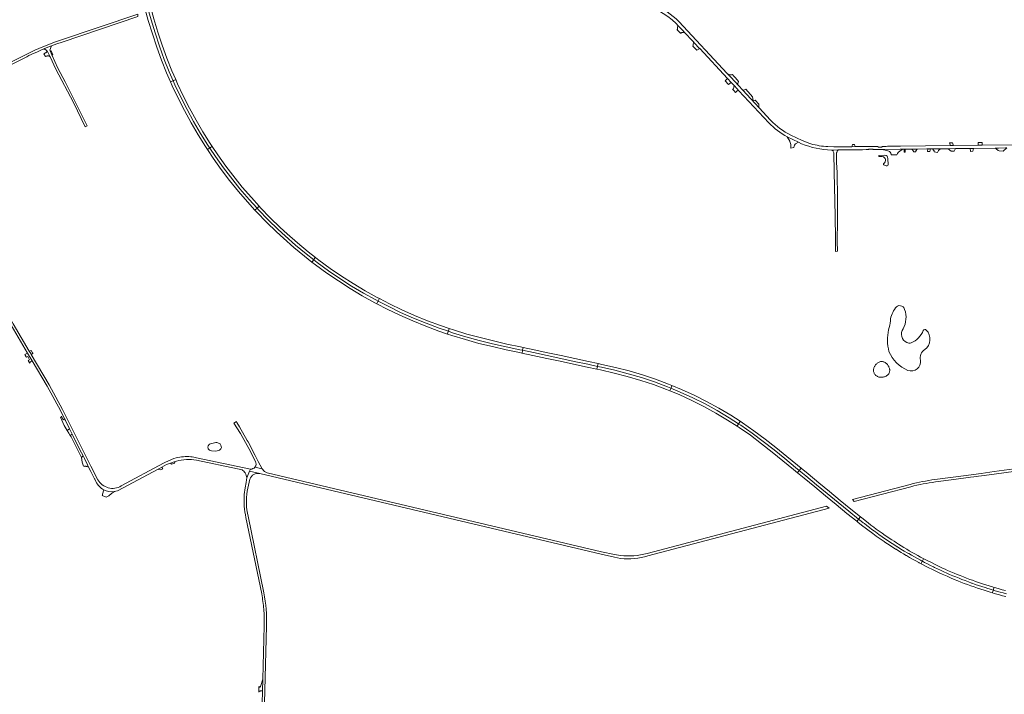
# Model space of a CAD drawing. Header units: metres. Extents: x 166325 to 190320, y 381923 to 404576.
# Tile 854 of 1056: x 173423 to 174707, y 400074 to 400954. Entities that reach past the tile are written whole.
import ezdxf

# ---------------------------------------------------------------- set-up
doc = ezdxf.new("R2010")
doc.units = ezdxf.units.M
for name, color, linetype, lineweight in [('B-WE-OG-WATER_MEER-GV', 8, 'Continuous', 18), ('B-WE-VH-VERHARDING_ASFALT-GV', 8, 'Continuous', 18), ('B-WE-VH-VERHARDING_BETONSTRAATSTEEN-GV', 8, 'Continuous', 18), ('B-WE-VH-VERHARDING_FUNDERING_ZAND-GV', 8, 'Continuous', 18)]:
    doc.layers.add(name, color=color, linetype=linetype, lineweight=lineweight)

msp = doc.modelspace()

# ---------------------------------------------------------------- linework, layer by layer
at = {"layer": 'B-WE-OG-WATER_MEER-GV'}
for points in [[(174544.241, 400776.856, 0.76517627), (174544.255, 400775.225)], [(174548.081, 400775.258, -0.74574777), (174550.05, 400766.302)], [(174555.466, 400772.894, 0.43422539), (174551.509, 400776.919)], [(174550.05, 400766.302, 0.46145059), (174550.279, 400764.471)], [(174550.279, 400764.471, 0.12863776), (174554.501, 400763.308)], [(174554.501, 400763.308, 0.32601728), (174555.799, 400764.473)], [(174565.231, 400577.846, 0.12925157), (174558.773, 400561.149)], [(174577.335, 400575.808, 0.64921927), (174565.231, 400577.846)], [(174575.26, 400550.7, 0.22228227), (174577.335, 400575.808)], [(174556.357, 400549.366, 0.11631624), (174556.958, 400521.107)], [(174558.773, 400561.149, -0.07009491), (174556.357, 400549.366)], [(174580.252, 400532.769, -0.45775312), (174575.26, 400550.7)], [(174605.603, 400548.863, 0.55813698), (174601.717, 400548.446)], [(174601.717, 400548.446, -0.18669672), (174585.969, 400532.142)], [(174603.713, 400523.458, 0.45573606), (174605.603, 400548.863)], [(174585.969, 400532.142, -0.19116765), (174580.252, 400532.769)], [(174556.958, 400521.107, 0.20152152), (174581.62, 400496.345)], [(174598.149, 400509.539, -0.32055301), (174603.713, 400523.458)], [(174581.62, 400496.345, 0.57231893), (174598.149, 400509.539)]]:
    msp.add_lwpolyline(points, format="xyb", dxfattribs=at)
at = {"layer": 'B-WE-OG-WATER_MEER-GV', "flags": 128}
for points in [[(174551.509, 400776.919), (174544.241, 400776.856)], [(174544.255, 400775.225), (174548.081, 400775.258)], [(174555.799, 400764.473), (174555.466, 400772.894)]]:
    msp.add_lwpolyline(points, dxfattribs=at)
for points in [[(174557.87, 400497.298), (174557.743, 400498.107), (174557.538, 400498.899), (174557.286, 400499.837), (174556.958, 400500.751), (174556.555, 400501.634), (174556.081, 400502.482), (174555.539, 400503.287), (174554.933, 400504.046), (174554.266, 400504.751), (174553.544, 400505.4), (174552.77, 400505.987), (174551.951, 400506.508), (174551.092, 400506.96), (174550.198, 400507.34), (174549.276, 400507.645), (174548.333, 400507.873), (174547.373, 400508.023), (174547.006, 400508.059), (174546.041, 400507.855), (174545.096, 400507.573), (174544.176, 400507.215), (174543.289, 400506.785), (174542.439, 400506.284), (174541.632, 400505.715), (174540.875, 400505.083), (174540.17, 400504.392), (174539.525, 400503.646), (174538.941, 400502.851), (174538.424, 400502.01), (174538.308, 400501.798), (174538.012, 400501.333), (174537.609, 400500.576), (174537.278, 400499.786), (174537.022, 400498.968), (174536.843, 400498.129), (174536.743, 400497.278), (174536.723, 400496.421), (174536.783, 400495.566), (174536.922, 400494.72), (174537.14, 400493.891), (174537.434, 400493.086), (174537.801, 400492.312), (174538.239, 400491.575), (174538.744, 400490.882), (174539.312, 400490.239), (174539.936, 400489.652), (174540.613, 400489.126), (174541.336, 400488.665), (174542.098, 400488.274), (174542.894, 400487.955), (174543.716, 400487.711), (174544.557, 400487.546), (174545.409, 400487.459), (174546.267, 400487.453), (174547.06, 400487.435), (174548.127, 400487.482), (174549.187, 400487.608), (174550.235, 400487.813), (174551.265, 400488.096), (174552.271, 400488.455), (174553.247, 400488.888), (174553.592, 400489.069), (174554.288, 400489.5), (174554.939, 400489.996), (174555.538, 400490.554), (174556.08, 400491.167), (174556.56, 400491.831), (174556.973, 400492.538), (174557.315, 400493.282), (174557.582, 400494.056), (174557.773, 400494.852), (174557.885, 400495.663), (174557.918, 400496.481)], [(173685.643, 400397.036), (173685.162, 400398.708), (173684.643, 400399.82), (173684.154, 400400.363), (173683.645, 400400.658), (173680.974, 400401.804), (173679.652, 400402.124), (173678.543, 400402.171), (173671.65, 400400.657), (173670.404, 400400.05), (173669.935, 400399.584), (173668.578, 400398.026), (173668.388, 400397.598), (173668.253, 400396.623), (173668.257, 400395.561), (173668.447, 400394.734), (173668.776, 400393.821), (173669.29, 400393.141), (173670.192, 400392.355), (173672.933, 400391.294), (173678.681, 400390.928), (173682.016, 400391.708), (173683.452, 400392.324), (173684.402, 400392.953), (173685.164, 400393.879), (173685.709, 400395.092), (173685.783, 400395.952)]]:
    msp.add_lwpolyline(points, close=True, dxfattribs=at)
at = {"layer": 'B-WE-VH-VERHARDING_ASFALT-GV'}
for points in [[(174229.351, 400974.91, -0.1500234), (174279.323, 400948.887)], [(174282.803, 400951.298, 0.10426373), (174249.861, 400973.444)], [(173474.687, 400926.683, 0.03375321), (173431.912, 400908.981)], [(173431.935, 400905.622, -0.01623979), (173454.096, 400915.674)], [(174400.261, 400819.36, 0.08991911), (174424.173, 400801.168)], [(174428.865, 400803.423, -0.09524097), (174402.311, 400822.91)], [(174442.841, 400792.06, 0.09323737), (174481.838, 400783.854)], [(174530.656, 400784.839, -0.16446462), (174531.32, 400785.128)], [(174535.391, 400785.159, -0.18065441), (174536.062, 400784.902)], [(174543.277, 400787.733, -0.23805735), (174542.583, 400788.008)], [(174548.004, 400788.038, -0.21787431), (174547.31, 400787.765)], [(173645.957, 400383.67, 0.08950049), (173626.705, 400382.137)], [(173653.54, 400382.37, 0.03532146), (173645.957, 400383.67)], [(173627.033, 400378.015, -0.11167959), (173653.26, 400379.04)], [(173729.619, 400370.117, -0.24949254), (173723.853, 400367.628)], [(173729.619, 400370.117, -0.24949254), (173723.853, 400367.628)], [(173712.859, 400366.562, -0.10271796), (173716.747, 400362.535)], [(173716.747, 400362.535, -0.12682609), (173718.85, 400355.982)], [(173723.08, 400354.503, -0.38068719), (173735.86, 400361.81)], [(173723.08, 400354.503, -0.38068719), (173735.86, 400361.81)], [(173745.35, 400362.91, -0.15094918), (173739.701, 400367.159)], [(173745.35, 400362.91, -0.15094918), (173739.701, 400367.159)], [(173522.152, 400351.296, 0.16653093), (173532.342, 400340.595)], [(173555.15, 400345.59, -0.4285178), (173524.803, 400353.674)], [(174616.881, 400353.97, 0.02954141), (174584.729, 400347.642)], [(174616.881, 400353.97, 0.02954141), (174584.729, 400347.642)], [(174585.595, 400344.621, -0.03109679), (174617.469, 400350.83)], [(174585.595, 400344.621, -0.03109679), (174617.469, 400350.83)], [(173532.342, 400340.595, 0.15909572), (173546.295, 400338.283)], [(173546.373, 400338.295, 0.04239666), (173550.124, 400339.212)], [(173715.739, 400334.431, 0.07855602), (173717.87, 400304.3)], [(173715.739, 400334.431, 0.07855602), (173717.87, 400304.3)], [(173720.559, 400306.276, -0.09134296), (173719.49, 400338.78)], [(173720.559, 400306.276, -0.09134296), (173719.49, 400338.78)], [(174241.211, 400257.54, -0.09479541), (174206.747, 400254.949)], [(174241.211, 400257.54, -0.09479541), (174206.747, 400254.949)], [(174206.747, 400251.099, 0.10522583), (174242.471, 400254.34)], [(174206.747, 400251.099, 0.10522583), (174242.471, 400254.34)], [(173738.375, 400204.763, -0.02586412), (173741.104, 400184.777)], [(173738.375, 400204.763, -0.02586412), (173741.104, 400184.777)], [(173744.77, 400163.068, 0.05320444), (173741.28, 400206.11)], [(173744.77, 400163.068, 0.05320444), (173741.28, 400206.11)]]:
    msp.add_lwpolyline(points, format="xyb", dxfattribs=at)
at = {"layer": 'B-WE-VH-VERHARDING_ASFALT-GV', "flags": 128}
for points in [[(173454.096, 400915.674), (173457.23, 400916.958), (173464.209, 400919.7), (173471.201, 400922.287), (173478.243, 400924.734), (173576.976, 400957.925), (173576.717, 400961.067), (173474.687, 400926.683)], [(174279.323, 400948.887), (174281.962, 400946.061), (174282.802, 400945.161), (174289.057, 400938.461), (174289.366, 400938.13), (174301.668, 400924.955), (174303.318, 400923.188), (174309.191, 400916.897), (174309.962, 400916.071), (174346.229, 400877.229), (174351.038, 400872.079), (174354.83, 400868.017), (174358.79, 400863.776), (174361.134, 400861.266), (174400.261, 400819.36)], [(174402.311, 400822.91), (174387.371, 400839.008), (174366.307, 400861.706), (174360.507, 400867.955), (174360.028, 400868.471), (174356.511, 400872.261), (174349.551, 400879.64), (174345.973, 400883.481), (174282.803, 400951.298)], [(173431.912, 400908.981), (173311.319, 400849.24), (173296.803, 400842.007), (173281.231, 400835.368), (173277.87, 400833.935), (173275.267, 400832.924), (173272.676, 400831.918), (173269.112, 400830.677)], [(173282.361, 400831.908), (173305.933, 400843.184), (173431.935, 400905.622)], [(173524.803, 400353.674), (173515.52, 400371.43), (173478.56, 400445.36), (173461.04, 400477.63), (173437.75, 400517.081), (173437.078, 400518.22), (173435.182, 400521.431), (173414.22, 400556.941), (173406.27, 400570.901), (173392.28, 400596.491), (173369.504, 400641.346), (173368.275, 400643.767), (173336.06, 400707.21), (173288.995, 400800.308), (173282.575, 400812.894), (173280.975, 400815.861), (173279.459, 400818.672), (173278.787, 400819.758)], [(173277.48, 400814.96), (173286.531, 400798.09), (173389.46, 400594.961), (173403.43, 400569.341), (173411.56, 400555.231), (173432.982, 400518.929), (173438.961, 400508.797), (173458.48, 400475.72), (173475.71, 400443.92), (173481.071, 400433.192), (173482.283, 400430.768), (173487.626, 400420.079), (173490.32, 400414.688), (173491.156, 400413.015), (173491.928, 400411.471), (173501.25, 400392.819), (173505.247, 400384.821), (173507.029, 400381.256), (173511.092, 400373.127), (173512.593, 400370.163), (173515.532, 400364.361), (173520.258, 400355.029), (173520.663, 400354.228), (173522.152, 400351.296)], [(174424.173, 400801.168), (174438.799, 400794.032), (174442.841, 400792.06)], [(174542.583, 400788.008), (174542.189, 400788.427), (174538.937, 400788.398), (174534.329, 400788.335), (174512.659, 400788.238), (174508.478, 400788.187), (174502.168, 400788.109), (174500.65, 400788.09), (174485.171, 400788.066), (174477.16, 400788.287), (174474.359, 400788.471), (174471.565, 400788.735), (174468.779, 400789.078), (174466.004, 400789.501), (174463.242, 400790.002), (174460.495, 400790.582), (174457.767, 400791.24), (174455.058, 400791.976), (174452.371, 400792.788), (174451.593, 400793.039), (174443.69, 400796.32), (174428.865, 400803.423)], [(174481.838, 400783.854), (174484.955, 400783.832), (174490.431, 400783.927), (174521.346, 400784.246), (174522.48, 400784.28), (174527.215, 400784.42), (174530.403, 400784.54), (174530.656, 400784.839)], [(174531.32, 400785.128), (174535.391, 400785.159)], [(174536.062, 400784.902), (174536.379, 400784.578), (174539.172, 400784.559), (174543.504, 400784.509), (174548.045, 400784.568), (174571.426, 400784.869), (174572.398, 400784.882), (174576.031, 400784.925), (174576.58, 400784.931), (174578.11, 400784.949), (174578.374, 400784.952), (174580.185, 400784.973), (174586.662, 400785.048), (174587.518, 400785.058), (174592.667, 400785.118), (174593.595, 400785.129), (174606.242, 400785.276), (174607.595, 400785.292), (174610.67, 400785.327), (174612.863, 400785.351), (174621.434, 400785.453), (174624.322, 400785.486), (174634.03, 400785.599), (174643.755, 400785.713), (174644.787, 400785.725), (174653.28, 400785.824), (174663.084, 400785.939), (174667.167, 400785.987), (174695.293, 400786.316), (174699.777, 400786.369), (174709.097, 400786.478)], [(174547.31, 400787.765), (174543.277, 400787.733)], [(174719.659, 400790.78), (174678.569, 400790.276), (174673.479, 400790.213), (174641.155, 400789.816), (174637.332, 400789.769), (174571.913, 400788.966), (174554.984, 400788.675), (174553.183, 400788.626), (174550.72, 400788.558), (174548.463, 400788.514), (174548.004, 400788.038)], [(173718.85, 400355.982), (173722.681, 400364.901), (173723.853, 400367.628), (173653.54, 400382.37)], [(173550.124, 400339.212), (173603.32, 400367.586), (173605.078, 400368.524), (173608.124, 400370.148), (173614.37, 400373.48), (173619.46, 400375.362), (173625.338, 400377.535), (173625.679, 400377.631), (173627.033, 400378.015)], [(173626.705, 400382.137), (173623.795, 400381.282), (173613.06, 400376.7), (173610.113, 400375.117), (173555.15, 400345.59)], [(173653.26, 400379.04), (173706.714, 400367.849), (173712.859, 400366.562)], [(173739.21, 400368.033), (173729.619, 400370.117)], [(173739.21, 400368.033), (173729.619, 400370.117)], [(174739.716, 400370.491), (174694.353, 400364.39), (174677.223, 400361.961), (174673.551, 400361.455), (174667.497, 400360.599), (174664.154, 400360.196), (174640.796, 400357.187), (174616.881, 400353.97)], [(174739.716, 400370.491), (174694.353, 400364.39), (174677.223, 400361.961), (174673.551, 400361.455), (174667.497, 400360.599), (174664.154, 400360.196), (174640.796, 400357.187), (174616.881, 400353.97)], [(174617.469, 400350.83), (174641.564, 400354.073), (174663.18, 400356.938), (174667.87, 400357.548), (174673.912, 400358.429), (174677.447, 400358.893), (174694.256, 400361.164), (174763.328, 400370.46), (174796.58, 400370.77), (174804.129, 400369.95), (174827.401, 400366.351)], [(174617.469, 400350.83), (174641.564, 400354.073), (174663.18, 400356.938), (174667.87, 400357.548), (174673.912, 400358.429), (174677.447, 400358.893), (174694.256, 400361.164), (174763.328, 400370.46), (174796.58, 400370.77), (174804.129, 400369.95), (174827.401, 400366.351)], [(173735.86, 400361.81), (173722.681, 400364.901), (173718.85, 400355.982), (173718.463, 400353.371), (173717.97, 400350.28), (173716.88, 400343.12), (173715.739, 400334.431)], [(173735.86, 400361.81), (173722.681, 400364.901), (173718.85, 400355.982), (173718.463, 400353.371), (173717.97, 400350.28), (173716.88, 400343.12), (173715.739, 400334.431)], [(173723.853, 400367.628), (173722.681, 400364.901), (173735.86, 400361.81), (174181.291, 400256.66), (174198.561, 400252.74), (174206.747, 400251.099)], [(173723.853, 400367.628), (173722.681, 400364.901), (173735.86, 400361.81), (174181.291, 400256.66), (174198.561, 400252.74), (174206.747, 400251.099)], [(173739.701, 400367.159), (173739.21, 400368.033)], [(173739.701, 400367.159), (173739.21, 400368.033)], [(174206.747, 400254.949), (174198.981, 400256.09), (174181.751, 400259.83), (173745.35, 400362.91)], [(174206.747, 400254.949), (174198.981, 400256.09), (174181.751, 400259.83), (173745.35, 400362.91)], [(173719.49, 400338.78), (173723.08, 400354.503)], [(173719.49, 400338.78), (173723.08, 400354.503)], [(174584.729, 400347.642), (174509.398, 400327.779)], [(174584.729, 400347.642), (174509.398, 400327.779)], [(174509.398, 400327.779), (174511.697, 400325.184), (174585.595, 400344.621)], [(174509.398, 400327.779), (174511.697, 400325.184), (174585.595, 400344.621)], [(173546.295, 400338.283), (173546.373, 400338.295)], [(174242.471, 400254.34), (174478.953, 400316.539), (174475.559, 400319.056), (174241.211, 400257.54)], [(174242.471, 400254.34), (174478.953, 400316.539), (174475.559, 400319.056), (174241.211, 400257.54)], [(173741.28, 400206.11), (173720.559, 400306.276)], [(173741.28, 400206.11), (173720.559, 400306.276)], [(173717.87, 400304.3), (173738.375, 400204.763)], [(173717.87, 400304.3), (173738.375, 400204.763)], [(174710.167, 400204.929), (174706.007, 400206.021), (174701.856, 400207.152), (174700.448, 400207.545), (174695.633, 400208.919), (174693.001, 400209.693), (174692.868, 400209.242), (174692.062, 400206.505), (174691.954, 400206.141), (174694.192, 400205.481), (174699.345, 400204.002), (174701.121, 400203.503), (174705.206, 400202.386), (174709.302, 400201.308)], [(174708.84, 400209.153), (174704.801, 400210.238), (174700.772, 400211.361), (174696.534, 400212.562), (174694.059, 400213.286), (174693.945, 400212.896), (174693.138, 400210.16), (174693.001, 400209.693), (174695.633, 400208.919), (174700.448, 400207.545), (174701.856, 400207.152), (174706.007, 400206.021), (174710.167, 400204.929)], [(173741.104, 400184.777), (173741.197, 400183.629), (173741.506, 400178.957), (173741.702, 400174.278), (173741.79, 400168.734), (173741.72, 400163.19), (173739.779, 400093.325), (173739.354, 400078.01), (173736.745, 399984.107)], [(173741.104, 400184.777), (173741.197, 400183.629), (173741.506, 400178.957), (173741.702, 400174.278), (173741.79, 400168.734), (173741.72, 400163.19), (173739.779, 400093.325), (173739.354, 400078.01), (173736.745, 399984.107)], [(173739.845, 399983.878), (173742.457, 400078.921), (173744.77, 400163.068)], [(173739.845, 399983.878), (173742.457, 400078.921), (173744.77, 400163.068)]]:
    msp.add_lwpolyline(points, dxfattribs=at)
for points in [[(173589.905, 400968.466), (173589.412, 400968.328), (173586.644, 400967.554), (173586.23, 400967.438), (173586.251, 400967.362), (173590.403, 400952.785), (173595.733, 400935.425), (173601.424, 400918.22), (173607.662, 400901.191), (173614.364, 400884.366), (173619.451, 400872.653), (173619.796, 400872.804), (173622.45, 400873.977), (173622.875, 400874.164), (173617.791, 400885.833), (173611.32, 400902.142), (173604.966, 400919.478), (173599.332, 400936.511), (173594.069, 400953.835), (173589.914, 400968.435)], [(173597.697, 400954.817), (173593.567, 400969.339), (173593.528, 400969.48), (173593.15, 400969.374), (173590.358, 400968.593), (173589.905, 400968.466), (173589.914, 400968.435), (173594.069, 400953.835), (173599.332, 400936.511), (173604.966, 400919.478), (173611.32, 400902.142), (173617.791, 400885.833), (173622.875, 400874.164), (173623.305, 400874.354), (173625.959, 400875.526), (173626.299, 400875.676), (173621.334, 400887.07), (173614.804, 400903.483), (173608.558, 400920.549), (173602.884, 400937.581)], [(173622.875, 400874.164), (173622.45, 400873.977), (173619.796, 400872.804), (173619.451, 400872.653), (173621.602, 400867.7), (173629.312, 400851.311), (173637.508, 400835.177), (173646.214, 400819.267), (173655.389, 400803.603), (173665.01, 400788.248), (173667.564, 400784.421), (173667.882, 400784.631), (173670.269, 400786.203), (173670.669, 400786.466), (173668.056, 400790.364), (173658.549, 400805.544), (173649.469, 400821.03), (173640.952, 400836.679), (173632.697, 400852.91), (173625.218, 400868.785)], [(173626.299, 400875.676), (173625.959, 400875.526), (173623.305, 400874.354), (173622.875, 400874.164), (173625.218, 400868.785), (173632.697, 400852.91), (173640.952, 400836.679), (173649.469, 400821.03), (173658.549, 400805.544), (173668.056, 400790.364), (173670.669, 400786.466), (173671.062, 400786.725), (173673.486, 400788.322), (173673.791, 400788.523), (173671.252, 400792.318), (173661.73, 400807.508), (173652.779, 400822.787), (173644.231, 400838.473), (173636.137, 400854.375), (173628.606, 400870.383)], [(173670.669, 400786.466), (173670.269, 400786.203), (173667.882, 400784.631), (173667.564, 400784.421), (173675.096, 400773.132), (173685.61, 400758.43), (173696.608, 400743.961), (173707.975, 400729.891), (173719.828, 400716.116), (173729.638, 400705.387), (173729.91, 400705.641), (173732.015, 400707.598), (173732.379, 400707.936), (173722.149, 400719.163), (173710.022, 400733.312), (173697.586, 400748.813), (173688.547, 400760.707), (173678.085, 400775.408)], [(173700.555, 400751.09), (173691.573, 400762.892), (173681.094, 400777.606), (173673.791, 400788.523), (173673.486, 400788.322), (173671.062, 400786.725), (173670.669, 400786.466), (173678.085, 400775.408), (173688.547, 400760.707), (173697.586, 400748.813), (173710.022, 400733.312), (173722.149, 400719.163), (173732.379, 400707.936), (173732.723, 400708.256), (173734.848, 400710.232), (173735.137, 400710.501), (173724.906, 400721.712), (173713.1, 400735.485)], [(173732.379, 400707.936), (173732.015, 400707.598), (173729.91, 400705.641), (173729.638, 400705.387), (173732.045, 400702.754), (173744.693, 400689.715), (173757.601, 400677.163), (173766.815, 400668.648), (173780.525, 400656.598), (173794.31, 400645.218), (173803.951, 400637.732), (173804.247, 400638.116), (173805.956, 400640.342), (173806.258, 400640.735), (173796.429, 400648.371), (173782.568, 400659.84), (173768.91, 400671.809), (173759.949, 400680.116), (173746.95, 400692.754), (173734.253, 400705.879)], [(173771.457, 400674.584), (173762.557, 400682.829), (173749.6, 400695.4), (173737.054, 400708.401), (173735.137, 400710.501), (173734.848, 400710.232), (173732.723, 400708.256), (173732.379, 400707.936), (173734.253, 400705.879), (173746.95, 400692.754), (173759.949, 400680.116), (173768.91, 400671.809), (173782.568, 400659.84), (173796.429, 400648.371), (173806.258, 400640.735), (173806.545, 400641.108), (173808.308, 400643.403), (173808.547, 400643.714), (173798.918, 400651.169), (173784.988, 400662.7)], [(173806.258, 400640.735), (173805.956, 400640.342), (173804.247, 400638.116), (173803.951, 400637.732), (173808.682, 400634.058), (173823.548, 400623.242), (173838.447, 400613.055), (173853.889, 400603.169), (173869.661, 400593.753), (173886.15, 400584.554), (173888.47, 400583.356), (173888.656, 400583.705), (173890.01, 400586.253), (173890.236, 400586.679), (173887.275, 400588.215), (173871.36, 400597.117), (173855.804, 400606.432), (173840.416, 400616.294), (173825.579, 400626.423), (173810.815, 400637.195)], [(173873.46, 400600.222), (173857.883, 400609.536), (173842.7, 400619.254), (173827.794, 400629.454), (173813.167, 400640.137), (173808.547, 400643.714), (173808.308, 400643.403), (173806.545, 400641.108), (173806.258, 400640.735), (173810.815, 400637.195), (173825.579, 400626.423), (173840.416, 400616.294), (173855.804, 400606.432), (173871.36, 400597.117), (173887.275, 400588.215), (173890.236, 400586.679), (173890.457, 400587.094), (173891.81, 400589.642), (173891.992, 400589.985), (173889.109, 400591.474)], [(173891.992, 400589.985), (173891.81, 400589.642), (173890.457, 400587.094), (173890.236, 400586.679), (173903.235, 400579.94), (173919.668, 400572.03), (173936.294, 400564.623), (173953.141, 400557.738), (173970.115, 400551.397), (173982.032, 400547.335), (173982.181, 400547.781), (173983.094, 400550.522), (173983.229, 400550.925), (173971.514, 400554.932), (173954.662, 400561.137), (173937.89, 400568.058), (173921.446, 400575.348), (173905.121, 400583.203)], [(173890.236, 400586.679), (173890.01, 400586.253), (173888.656, 400583.705), (173888.47, 400583.356), (173902.127, 400576.299), (173918.569, 400568.404), (173935.425, 400560.919), (173952.498, 400553.941), (173969.444, 400547.65), (173980.846, 400543.776), (173980.97, 400544.148), (173981.884, 400546.891), (173982.032, 400547.335), (173970.115, 400551.397), (173953.141, 400557.738), (173936.294, 400564.623), (173919.668, 400572.03), (173903.235, 400579.94)], [(173983.229, 400550.925), (173983.094, 400550.522), (173982.181, 400547.781), (173982.032, 400547.335), (173987.389, 400545.509), (174004.634, 400540.247), (174022.268, 400535.427), (174039.612, 400531.159), (174057.548, 400527.11), (174075.139, 400523.31), (174078.836, 400522.524), (174078.934, 400522.983), (174079.532, 400525.791), (174079.617, 400526.189), (174076.129, 400526.931), (174058.476, 400530.756), (174040.833, 400534.738), (174023.309, 400539.044), (174005.896, 400543.796), (173988.637, 400549.075)], [(173982.032, 400547.335), (173981.884, 400546.891), (173980.97, 400544.148), (173980.846, 400543.776), (173986.721, 400541.781), (174004.222, 400536.447), (174021.816, 400531.613), (174039.489, 400527.306), (174057.312, 400523.28), (174074.874, 400519.494), (174078.047, 400518.821), (174078.131, 400519.214), (174078.732, 400522.037), (174078.836, 400522.524), (174075.139, 400523.31), (174057.548, 400527.11), (174039.612, 400531.159), (174022.268, 400535.427), (174004.634, 400540.247), (173987.389, 400545.509)], [(174111.638, 400519.373), (174093.878, 400523.159), (174079.617, 400526.189), (174079.532, 400525.791), (174078.934, 400522.983), (174078.836, 400522.524), (174093.028, 400519.506), (174110.92, 400515.655), (174128.551, 400511.908), (174146.228, 400508.142), (174163.974, 400504.364), (174176.63, 400501.634), (174176.73, 400502.093), (174177.344, 400504.911), (174177.429, 400505.304), (174164.756, 400508.05), (174147.038, 400511.817), (174129.377, 400515.59)], [(174078.836, 400522.524), (174078.732, 400522.037), (174078.131, 400519.214), (174078.047, 400518.821), (174092.192, 400515.818), (174110.268, 400511.939), (174127.681, 400508.239), (174145.375, 400504.455), (174162.971, 400500.711), (174175.823, 400497.933), (174175.912, 400498.338), (174176.528, 400501.168), (174176.63, 400501.634), (174163.974, 400504.364), (174146.228, 400508.142), (174128.551, 400511.908), (174110.92, 400515.655), (174093.028, 400519.506)], [(174176.63, 400501.634), (174176.528, 400501.168), (174175.912, 400498.338), (174175.823, 400497.933), (174180.703, 400496.879), (174198.368, 400492.795), (174215.51, 400488.404), (174233.089, 400483.281), (174249.717, 400477.766), (174266.655, 400471.493), (174270.951, 400469.715), (174271.107, 400470.101), (174272.181, 400472.762), (174272.349, 400473.18), (174267.972, 400474.993), (174251.06, 400481.26), (174234.058, 400486.898), (174216.692, 400492.009), (174199.153, 400496.486), (174181.659, 400500.549)], [(174177.429, 400505.304), (174177.344, 400504.911), (174176.73, 400502.093), (174176.63, 400501.634), (174181.659, 400500.549), (174199.153, 400496.486), (174216.692, 400492.009), (174234.058, 400486.898), (174251.06, 400481.26), (174267.972, 400474.993), (174272.349, 400473.18), (174272.525, 400473.616), (174273.611, 400476.307), (174273.752, 400476.656), (174269.401, 400478.456), (174252.382, 400484.83), (174235.109, 400490.528), (174217.708, 400495.633), (174200.132, 400500.152), (174182.428, 400504.221)], [(174272.349, 400473.18), (174272.181, 400472.762), (174271.107, 400470.101), (174270.951, 400469.715), (174283.003, 400464.727), (174299.866, 400457.031), (174315.277, 400449.308), (174331.058, 400440.667), (174346.428, 400431.553), (174358.677, 400423.67), (174358.893, 400423.997), (174360.481, 400426.403), (174360.726, 400426.773), (174348.494, 400434.643), (174332.925, 400443.908), (174317.071, 400452.554), (174301.134, 400460.55), (174284.667, 400468.078)], [(174273.752, 400476.656), (174273.611, 400476.307), (174272.525, 400473.616), (174272.349, 400473.18), (174284.667, 400468.078), (174301.134, 400460.55), (174317.071, 400452.554), (174332.925, 400443.908), (174348.494, 400434.643), (174360.726, 400426.773), (174360.985, 400427.166), (174362.594, 400429.603), (174362.813, 400429.935), (174350.514, 400437.863), (174334.862, 400447.166), (174318.956, 400455.842), (174302.705, 400463.99), (174286.195, 400471.511)], [(174421.024, 400381.205), (174407.049, 400392.594), (174392.889, 400403.771), (174378.403, 400414.621), (174363.624, 400424.909), (174360.726, 400426.773), (174360.481, 400426.403), (174358.893, 400423.997), (174358.677, 400423.67), (174361.358, 400421.945), (174376.068, 400411.668), (174390.807, 400400.679), (174404.64, 400389.706), (174418.579, 400378.376), (174432.226, 400367.189), (174437.502, 400362.858), (174437.757, 400363.168), (174439.574, 400365.382), (174439.88, 400365.755), (174435.068, 400369.693)], [(174362.813, 400429.935), (174362.594, 400429.603), (174360.985, 400427.166), (174360.726, 400426.773), (174363.624, 400424.909), (174378.403, 400414.621), (174392.889, 400403.771), (174407.049, 400392.594), (174421.024, 400381.205), (174435.068, 400369.693), (174439.88, 400365.755), (174440.178, 400366.118), (174442.02, 400368.362), (174442.291, 400368.692), (174437.452, 400372.656), (174423.446, 400384.123), (174409.401, 400395.552), (174395.2, 400406.777), (174380.682, 400417.622), (174365.763, 400428.033)], [(174439.88, 400365.755), (174439.574, 400365.382), (174437.757, 400363.168), (174437.502, 400362.858), (174446.218, 400355.704), (174460.19, 400344.222), (174474.181, 400332.743), (174488.04, 400321.341), (174502.1, 400309.845), (174514.946, 400299.503), (174515.211, 400299.836), (174516.992, 400302.075), (174517.293, 400302.453), (174504.391, 400312.863), (174490.538, 400324.205), (174476.476, 400335.733), (174462.562, 400347.14), (174448.636, 400358.587)], [(174442.291, 400368.692), (174442.02, 400368.362), (174440.178, 400366.118), (174439.88, 400365.755), (174448.636, 400358.587), (174462.562, 400347.14), (174476.476, 400335.733), (174490.538, 400324.205), (174504.391, 400312.863), (174517.293, 400302.453), (174517.585, 400302.821), (174519.38, 400305.077), (174519.649, 400305.415), (174507.367, 400315.312), (174493.328, 400326.766), (174479.387, 400338.207), (174465.402, 400349.701), (174451.437, 400361.199)], [(174525.865, 400300.465), (174520.988, 400304.336), (174519.649, 400305.415), (174519.38, 400305.077), (174517.585, 400302.821), (174517.293, 400302.453), (174518.577, 400301.417), (174523.469, 400297.54), (174524.907, 400296.405), (174528.158, 400293.874), (174531.433, 400291.375), (174534.732, 400288.908), (174538.056, 400286.472), (174539.338, 400285.544), (174543.733, 400282.395), (174548.15, 400279.28), (174552.591, 400276.196), (174554.522, 400274.875), (174557.79, 400272.676), (174561.08, 400270.512), (174564.392, 400268.381), (174567.726, 400266.283), (174568.147, 400266.021), (174572.538, 400263.317), (174576.949, 400260.647), (174581.382, 400258.011), (174582.638, 400257.273), (174586.414, 400255.087), (174590.208, 400252.935), (174594.022, 400250.819), (174597.856, 400248.737), (174599.3, 400247.965), (174600.531, 400247.316), (174600.762, 400247.753), (174602.115, 400250.311), (174602.282, 400250.627), (174598.832, 400252.454), (174598.169, 400252.81), (174594.46, 400254.824), (174590.77, 400256.874), (174587.099, 400258.958), (174583.449, 400261.077), (174580.039, 400263.098), (174576.429, 400265.284), (174572.839, 400267.503), (174569.27, 400269.757), (174566.686, 400271.364), (174563.554, 400273.354), (174560.443, 400275.378), (174557.354, 400277.436), (174554.287, 400279.527), (174552.01, 400281.106), (174548.114, 400283.846), (174544.241, 400286.618), (174540.392, 400289.423), (174537.21, 400291.779), (174533.404, 400294.642), (174529.623, 400297.538)], [(174523.469, 400297.54), (174518.577, 400301.417), (174517.293, 400302.453), (174516.992, 400302.075), (174515.211, 400299.836), (174514.946, 400299.503), (174516.186, 400298.505), (174521.175, 400294.559), (174535.816, 400283.55), (174537.92, 400281.947), (174540.392, 400280.111), (174542.889, 400278.308), (174545.408, 400276.537), (174547.95, 400274.798), (174550.515, 400273.093), (174551.607, 400272.377), (174558.607, 400267.82), (174565.629, 400263.296), (174566.154, 400262.96), (174569.448, 400260.88), (174572.763, 400258.834), (174576.099, 400256.823), (174579.455, 400254.846), (174579.692, 400254.708), (174583.748, 400252.372), (174587.824, 400250.072), (174591.919, 400247.806), (174596.033, 400245.575), (174596.366, 400245.396), (174598.826, 400244.092), (174598.983, 400244.389), (174600.312, 400246.901), (174600.531, 400247.316), (174599.3, 400247.965), (174597.856, 400248.737), (174594.022, 400250.819), (174590.208, 400252.935), (174586.414, 400255.087), (174582.638, 400257.273), (174581.382, 400258.011), (174576.949, 400260.647), (174572.538, 400263.317), (174568.147, 400266.021), (174567.726, 400266.283), (174564.392, 400268.381), (174561.08, 400270.512), (174557.79, 400272.676), (174554.522, 400274.875), (174552.591, 400276.196), (174548.15, 400279.28), (174543.733, 400282.395), (174539.338, 400285.544), (174538.056, 400286.472), (174534.732, 400288.908), (174531.433, 400291.375), (174528.158, 400293.874), (174524.907, 400296.405)], [(174693.001, 400209.693), (174690.828, 400210.331), (174686.035, 400211.782), (174682.38, 400212.916), (174678.092, 400214.31), (174673.815, 400215.743), (174669.551, 400217.214), (174665.3, 400218.722), (174664.815, 400218.896), (174660.579, 400220.447), (174656.357, 400222.034), (174652.15, 400223.659), (174648.343, 400225.167), (174644.248, 400226.826), (174640.169, 400228.522), (174636.106, 400230.255), (174632.382, 400231.881), (174628.349, 400233.684), (174624.333, 400235.524), (174620.334, 400237.4), (174616.351, 400239.312), (174614.848, 400240.045), (174610.933, 400241.972), (174607.037, 400243.934), (174603.16, 400245.931), (174600.531, 400247.316), (174600.312, 400246.901), (174598.983, 400244.389), (174598.826, 400244.092), (174600.501, 400243.204), (174604.654, 400241.047), (174608.826, 400238.925), (174613.015, 400236.839), (174617.128, 400234.871), (174621.684, 400232.733), (174626.257, 400230.631), (174630.847, 400228.566), (174632.742, 400227.726), (174637.355, 400225.712), (174641.983, 400223.735), (174646.626, 400221.795), (174650.708, 400220.188), (174654.991, 400218.543), (174659.288, 400216.937), (174663.598, 400215.367), (174663.699, 400215.331), (174668.023, 400213.8), (174672.361, 400212.307), (174676.711, 400210.852), (174681.075, 400209.435), (174683.92, 400208.554), (174689.05, 400206.998), (174691.954, 400206.141), (174692.062, 400206.505), (174692.868, 400209.242)], [(174602.282, 400250.627), (174602.115, 400250.311), (174600.762, 400247.753), (174600.531, 400247.316), (174603.16, 400245.931), (174607.037, 400243.934), (174610.933, 400241.972), (174614.848, 400240.045), (174616.351, 400239.312), (174620.334, 400237.4), (174624.333, 400235.524), (174628.349, 400233.684), (174632.382, 400231.881), (174636.106, 400230.255), (174640.169, 400228.522), (174644.248, 400226.826), (174648.343, 400225.167), (174652.15, 400223.659), (174656.357, 400222.034), (174660.579, 400220.447), (174664.815, 400218.896), (174665.3, 400218.722), (174669.551, 400217.214), (174673.815, 400215.743), (174678.092, 400214.31), (174682.38, 400212.916), (174686.035, 400211.782), (174690.828, 400210.331), (174693.001, 400209.693), (174693.138, 400210.16), (174693.945, 400212.896), (174694.059, 400213.286), (174692.124, 400213.853), (174687.724, 400215.182), (174683.336, 400216.55), (174681.65, 400217.087), (174677.652, 400218.391), (174673.666, 400219.732), (174669.693, 400221.112), (174665.734, 400222.529), (174662.432, 400223.742), (174658.202, 400225.333), (174653.987, 400226.962), (174649.786, 400228.627), (174645.97, 400230.178), (174641.798, 400231.915), (174637.641, 400233.688), (174633.5, 400235.499), (174630.073, 400236.997), (174626.628, 400238.547), (174623.199, 400240.133), (174619.787, 400241.756), (174616.392, 400243.414), (174612.205, 400245.507), (174607.729, 400247.787), (174603.271, 400250.103)]]:
    msp.add_lwpolyline(points, close=True, dxfattribs=at)
at = {"layer": 'B-WE-VH-VERHARDING_BETONSTRAATSTEEN-GV', "flags": 128}
for points in [[(174280.461, 400940.77), (174284.982, 400936.137), (174285.199, 400936.255), (174285.361, 400936.366), (174285.906, 400936.68), (174286.023, 400936.731), (174286.488, 400936.935), (174287.099, 400937.128), (174287.11, 400937.13), (174287.729, 400937.256), (174288.368, 400937.317), (174289.366, 400938.13), (174289.057, 400938.461), (174282.802, 400945.161), (174281.962, 400946.061), (174281.555, 400945.387), (174281.091, 400944.618), (174281.136, 400943.855), (174281.1, 400943.091), (174280.985, 400942.336), (174280.792, 400941.596), (174280.558, 400940.965)], [(174301.189, 400919.387), (174305.872, 400914.526), (174306.215, 400914.249), (174309.962, 400916.071), (174309.191, 400916.897), (174303.318, 400923.188), (174301.668, 400924.955), (174301.306, 400920.742)], [(174346.229, 400877.229), (174343.332, 400874.107), (174347.545, 400869.418), (174351.038, 400872.079)], [(174352.799, 400863.43), (174355.247, 400860.452), (174355.834, 400859.819), (174356.596, 400858.998), (174358.895, 400861.107), (174359.103, 400861.208), (174359.319, 400861.291), (174359.541, 400861.356), (174359.767, 400861.402), (174359.997, 400861.428), (174360.113, 400861.431), (174360.228, 400861.434), (174360.459, 400861.421), (174360.688, 400861.389), (174360.913, 400861.337), (174361.134, 400861.266), (174358.79, 400863.776), (174354.83, 400868.017), (174354.811, 400867.478), (174354.688, 400866.243), (174354.553, 400865.504), (174353.97, 400863.549)], [(174378.96, 400853.046), (174369.961, 400863.125), (174369.455, 400862.873), (174368.225, 400862.417), (174366.307, 400861.706), (174387.371, 400839.008), (174387.096, 400840.781), (174387.019, 400841.28), (174386.957, 400842.315), (174387.025, 400843.251), (174387.063, 400843.468), (174382.129, 400849.063), (174381.27, 400848.501), (174379.697, 400848.124), (174379.071, 400851.031)], [(174438.799, 400794.032), (174424.173, 400801.168), (174427.452, 400795.205), (174427.591, 400794.744), (174428.77, 400790.832), (174428.742, 400789.353), (174428.763, 400786.425), (174432.965, 400787.298), (174433.164, 400789.033), (174433.585, 400790.04), (174433.881, 400790.747), (174433.956, 400790.831), (174434.875, 400791.855)], [(174639.792, 400793.113), (174639.662, 400793.428), (174636.008, 400793.101), (174636.966, 400790.691), (174637.332, 400789.769), (174641.155, 400789.816), (174640.848, 400790.558)], [(174678.447, 400793.695), (174678.443, 400793.821), (174673.445, 400793.713), (174673.472, 400790.923), (174673.479, 400790.213), (174678.569, 400790.276), (174678.534, 400791.255)], [(174489.936, 400720.578), (174489.112, 400754.494), (174488.498, 400767.709), (174488.442, 400778.553), (174488.441, 400779.278), (174488.648, 400780.182), (174488.735, 400780.561), (174489.432, 400782.15), (174489.894, 400782.972), (174490.431, 400783.927), (174484.955, 400783.832), (174481.838, 400783.854), (174482.952, 400783.185), (174483.646, 400782.768), (174484.67, 400780.921), (174484.922, 400780.183), (174485.282, 400755.208), (174486.907, 400697.715), (174487.056, 400668.568), (174487.337, 400651.597), (174489.862, 400651.765), (174489.386, 400664.693), (174489.798, 400691.331), (174489.661, 400713.301)], [(174511.887, 400791.028), (174509.73, 400790.926), (174509.406, 400791.063), (174508.793, 400789.162), (174508.478, 400788.187), (174512.659, 400788.238), (174512.406, 400789.153)], [(174578.11, 400784.949), (174576.58, 400784.931), (174576.636, 400781.22), (174578.147, 400781.161)], [(174593.595, 400785.129), (174592.667, 400785.118), (174587.518, 400785.058), (174586.662, 400785.048), (174588.754, 400782.44), (174588.74, 400781.426), (174591.934, 400781.431), (174591.957, 400782.59)], [(174610.67, 400785.327), (174607.595, 400785.292), (174607.148, 400781.845), (174610.25, 400781.834), (174610.481, 400783.721)], [(174643.755, 400785.713), (174634.03, 400785.599), (174637.946, 400782.17), (174641.966, 400782.225)], [(174667.167, 400785.987), (174663.084, 400785.939), (174663.136, 400782.514), (174663.144, 400781.957), (174666.52, 400782.185)], [(174695.293, 400786.316), (174696.727, 400785.338), (174699.546, 400783.291), (174699.729, 400783.291), (174700.55, 400782.731), (174705.939, 400782.362), (174710.615, 400786.496), (174709.097, 400786.478), (174699.777, 400786.369)], [(173507.029, 400381.256), (173505.247, 400384.821), (173503.145, 400382.89), (173503.97, 400376.814), (173505.962, 400371.603), (173506.389, 400371.842), (173506.841, 400371.031), (173507.485, 400371.185), (173508.142, 400371.26), (173508.803, 400371.256), (173509.459, 400371.171), (173510.101, 400371.009), (173510.718, 400370.77), (173510.767, 400370.747), (173512.593, 400370.163), (173511.092, 400373.127)], [(173608.124, 400370.148), (173605.078, 400368.524), (173603.32, 400367.586), (173604.202, 400367.257), (173606.462, 400366.412), (173609.24, 400368.068)], [(173619.46, 400375.362), (173620.834, 400373.994), (173624.878, 400375.24), (173624.665, 400375.932), (173625.679, 400377.631), (173625.338, 400377.535)]]:
    msp.add_lwpolyline(points, close=True, dxfattribs=at)
for points in [[(174345.973, 400883.481), (174349.551, 400879.64), (174356.511, 400872.261), (174360.028, 400868.471)], [(174360.482, 400873.055), (174356.546, 400877.81), (174353.949, 400880.793), (174352.723, 400882.201)], [(174576.031, 400784.925), (174572.398, 400784.882), (174571.426, 400784.869), (174548.045, 400784.568), (174555.512, 400782.979)], [(174573.532, 400783.887), (174574.738, 400784.392), (174576.031, 400784.925)], [(174624.322, 400785.486), (174621.434, 400785.453), (174612.863, 400785.351)], [(174615.914, 400781.266), (174620.325, 400780.717)], [(174622.299, 400783.877), (174624.322, 400785.486)], [(174559.938, 400777.36), (174567.12, 400777.451)], [(173706.13, 400428.377), (173705.35, 400429.74), (173702.11, 400427.62), (173710.84, 400414.19), (173721.48, 400394.64), (173730.18, 400377.65)], [(173729.619, 400370.117), (173739.21, 400368.033), (173733.8, 400377.66), (173729.87, 400385.41), (173720.611, 400402.942), (173719.63, 400404.8), (173709.476, 400422.534), (173706.13, 400428.377)], [(173532.342, 400340.595), (173530.816, 400334.751), (173530.493, 400333.693), (173530.124, 400333.091), (173535.317, 400330.805), (173538.746, 400332.7), (173542.637, 400335.578), (173546.295, 400338.283)]]:
    msp.add_lwpolyline(points, dxfattribs=at)
at = {"layer": 'B-WE-VH-VERHARDING_BETONSTRAATSTEEN-GV'}
for points in [[(174348.454, 400882.35, -0.076307), (174345.973, 400883.481)], [(174352.723, 400882.201, -0.12111345), (174348.454, 400882.35)], [(174360.028, 400868.471, -0.18283127), (174360.482, 400873.055)], [(174555.512, 400782.979, -0.10940228), (174557.801, 400781.789)], [(174557.801, 400781.789, -0.21534891), (174559.938, 400777.36)], [(174567.12, 400777.451, -0.10088054), (174569.576, 400781.259)], [(174569.576, 400781.259, -0.10552877), (174573.532, 400783.887)], [(174612.863, 400785.351, -0.3503314), (174615.914, 400781.266)], [(174620.325, 400780.717, -0.19317208), (174622.299, 400783.877)], [(173730.18, 400377.65, -0.30943262), (173729.619, 400370.117)], [(173546.295, 400338.283, -0.15909572), (173532.342, 400340.595)]]:
    msp.add_lwpolyline(points, format="xyb", dxfattribs=at)
at = {"layer": 'B-WE-VH-VERHARDING_FUNDERING_ZAND-GV', "flags": 128}
for points in [[(173510.757, 400815.326), (173481.982, 400872.846), (173472.36, 400890.58), (173464.575, 400907.936), (173462.205, 400913.219), (173461.9, 400913.9), (173464.209, 400919.7), (173457.23, 400916.958), (173454.096, 400915.674), (173454.642, 400915.564), (173455.344, 400915.35), (173456.019, 400915.06), (173456.658, 400914.699), (173457.254, 400914.271), (173457.8, 400913.78), (173458.289, 400913.233), (173462.441, 400905.462), (173469.85, 400889.12), (173492.639, 400846.031), (173508.232, 400814.185)], [(173458.289, 400913.233), (173458.124, 400912.666), (173457.884, 400912.126), (173457.573, 400911.623), (173457.197, 400911.167), (173456.763, 400910.766), (173456.402, 400910.504), (173454.25, 400909.357), (173456.412, 400905.79), (173457.955, 400906.462), (173458.347, 400906.605), (173458.893, 400906.731), (173459.452, 400906.778), (173460.012, 400906.746), (173460.561, 400906.634), (173461.09, 400906.445), (173461.586, 400906.183), (173462.039, 400905.853), (173462.441, 400905.462)], [(173462.205, 400913.219), (173464.575, 400907.936), (173465.989, 400907.902), (173463.597, 400913.27)], [(173433.46, 400514.531), (173435.28, 400510.231), (173433.711, 400509.416), (173435.12, 400507.07), (173435.82, 400505.904), (173436.025, 400506.809), (173436.927, 400507.327), (173438.24, 400508.276), (173438.961, 400508.797), (173432.982, 400518.929), (173432.03, 400518.463), (173429.157, 400517.057), (173430.434, 400514.872), (173430.739, 400514.365), (173431.308, 400513.417)], [(173439.27, 400519.329), (173437.754, 400522.362), (173436.27, 400521.825), (173435.182, 400521.431), (173437.078, 400518.22), (173437.75, 400517.081), (173438.678, 400517.557), (173439.96, 400518.214), (173439.74, 400518.653), (173439.376, 400519.382)], [(173481.071, 400433.192), (173479.535, 400431.944), (173477.119, 400436.663), (173477.145, 400436.498), (173477.132, 400436.178), (173477.042, 400435.87), (173476.878, 400435.595), (173476.651, 400435.368), (173476.375, 400435.204), (173476.068, 400435.114), (173475.947, 400435.109), (173480.861, 400424.454), (173484.5, 400418.066), (173487.626, 400420.079), (173482.283, 400430.768)], [(173484.5, 400418.066), (173486.569, 400414.434), (173488.559, 400411.343), (173491.156, 400413.015), (173490.32, 400414.688), (173487.626, 400420.079)], [(173503.145, 400382.89), (173505.247, 400384.821), (173501.25, 400392.819), (173491.928, 400411.471), (173491.156, 400413.015), (173488.559, 400411.343), (173489.73, 400409.525), (173498.818, 400391.481)], [(173739.779, 400093.325), (173736.685, 400084.019), (173736.332, 400083.331), (173735.768, 400082.966), (173735.399, 400083.015), (173735.037, 400083.404), (173734.881, 400083.807), (173734.854, 400076.433), (173735.274, 400077.479), (173735.745, 400077.994), (173736.291, 400077.999), (173736.677, 400078.237), (173737.099, 400078.403), (173737.544, 400078.493), (173737.997, 400078.504), (173738.446, 400078.434), (173738.875, 400078.288), (173739.272, 400078.068), (173739.354, 400078.01)], [(173739.779, 400093.325), (173736.685, 400084.019), (173736.332, 400083.331), (173735.768, 400082.966), (173735.399, 400083.015), (173735.037, 400083.404), (173734.881, 400083.807), (173734.854, 400076.433), (173735.274, 400077.479), (173735.745, 400077.994), (173736.291, 400077.999), (173736.677, 400078.237), (173737.099, 400078.403), (173737.544, 400078.493), (173737.997, 400078.504), (173738.446, 400078.434), (173738.875, 400078.288), (173739.272, 400078.068), (173739.354, 400078.01)]]:
    msp.add_lwpolyline(points, close=True, dxfattribs=at)

doc.saveas('drawing.dxf')
